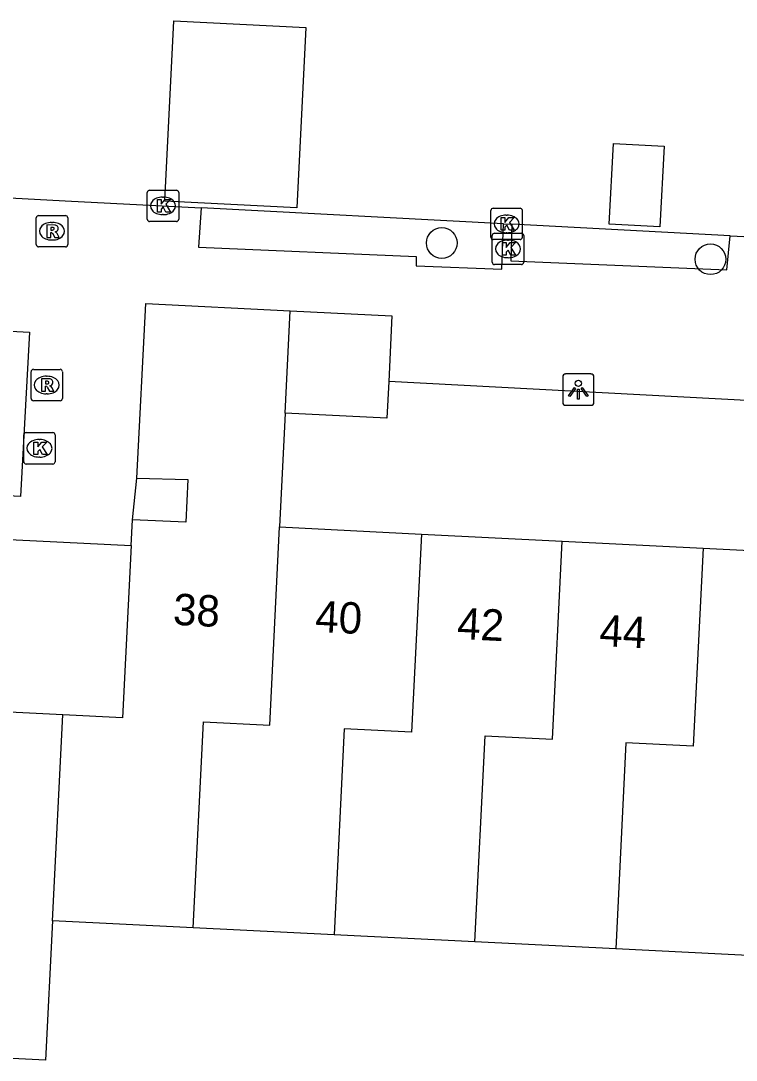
# Model space of a CAD drawing. Extents: x 162990 to 165007, y 383433 to 384336.
# Drawn here: x 164420.84 to 164443.65, y 383594.77 to 383627.89 of the extents above; entities that cross this region are included whole.
import ezdxf

# ---------------------------------------------------------------- set-up
doc = ezdxf.new("R2010")
doc.units = 0
for name, color, linetype in [('IMGEO_Boom', 7, 'Continuous'), ('IMGEO_Groenvoorziening', 7, 'Continuous'), ('IMGEO_Kolk', 7, 'Continuous'), ('IMGEO_Lichtpunt', 7, 'Continuous'), ('IMGEO_Pand', 7, 'Continuous'), ('IMGEO_Pand_nummerreeks', 7, 'Continuous'), ('IMGEO_Rijbaan_lokaal_open', 7, 'Continuous'), ('IMGEO_Rioolput', 7, 'Continuous'), ('IMGEO_Voetpad_open', 7, 'Continuous')]:
    doc.layers.add(name, color=color, linetype=linetype)

msp = doc.modelspace()

# ---------------------------------------------------------------- linework, layer by layer
at = {"layer": 'IMGEO_Boom'}
for centre in [(164434.265, 383620.808), (164442.83, 383620.289)]:
    msp.add_circle(centre, 0.489, dxfattribs=at)
at = {"layer": 'IMGEO_Groenvoorziening'}
for points in [[(164436.231, 383621.42), (164426.592, 383621.927)], [(164443.456, 383621.04), (164436.501, 383621.406)]]:
    msp.add_lwpolyline(points, dxfattribs=at)
at = {"layer": 'IMGEO_Kolk'}
for p, q in [((164424.877, 383621.565), (164424.877, 383622.417)), ((164424.952, 383622.491), (164425.804, 383622.491)), ((164425.878, 383622.417), (164425.878, 383621.565)), ((164425.365, 383622.271), (164425.39, 383622.271)), ((164425.388, 383621.711), (164425.363, 383621.711)), ((164435.832, 383620.99), (164435.832, 383621.842)), ((164435.907, 383621.916), (164436.759, 383621.916)), ((164436.32, 383621.696), (164436.345, 383621.696)), ((164436.833, 383621.842), (164436.833, 383620.99)), ((164425.804, 383621.491), (164424.952, 383621.491)), ((164435.875, 383620.194), (164435.875, 383621.046)), ((164435.95, 383621.12), (164436.802, 383621.12)), ((164436.343, 383621.136), (164436.318, 383621.136)), ((164436.876, 383621.046), (164436.876, 383620.194)), ((164436.759, 383620.916), (164435.907, 383620.916)), ((164436.363, 383620.9), (164436.388, 383620.9)), ((164436.802, 383620.12), (164435.95, 383620.12)), ((164436.386, 383620.34), (164436.361, 383620.34)), ((164421.014, 383614.766), (164421.866, 383614.766)), ((164420.939, 383613.84), (164420.939, 383614.692)), ((164421.427, 383614.546), (164421.452, 383614.546)), ((164421.94, 383614.692), (164421.94, 383613.84)), ((164421.866, 383613.766), (164421.014, 383613.766)), ((164421.45, 383613.986), (164421.425, 383613.986))]:
    msp.add_line(p, q, dxfattribs=at)
for points in [[(164424.877, 383621.565), (164424.877, 383622.417)], [(164424.952, 383622.491), (164425.804, 383622.491)], [(164425.878, 383622.417), (164425.878, 383621.565)], [(164425.198, 383622.191), (164425.321, 383622.191), (164425.321, 383622.04), (164425.451, 383622.191), (164425.615, 383622.191), (164425.469, 383622.04), (164425.622, 383621.791), (164425.47, 383621.791), (164425.385, 383621.955), (164425.321, 383621.888), (164425.321, 383621.791), (164425.198, 383621.791), (164425.198, 383622.191)], [(164435.832, 383620.99), (164435.832, 383621.842)], [(164435.907, 383621.916), (164436.759, 383621.916)], [(164436.833, 383621.842), (164436.833, 383620.99)], [(164425.804, 383621.491), (164424.952, 383621.491)], [(164436.153, 383621.616), (164436.276, 383621.616), (164436.276, 383621.465), (164436.406, 383621.616), (164436.57, 383621.616), (164436.424, 383621.465), (164436.577, 383621.216), (164436.425, 383621.216), (164436.34, 383621.38), (164436.276, 383621.313), (164436.276, 383621.216), (164436.153, 383621.216), (164436.153, 383621.616)], [(164435.875, 383620.194), (164435.875, 383621.046)], [(164435.95, 383621.12), (164436.802, 383621.12)], [(164436.876, 383621.046), (164436.876, 383620.194)], [(164436.759, 383620.916), (164435.907, 383620.916)], [(164436.196, 383620.82), (164436.319, 383620.82), (164436.319, 383620.669), (164436.449, 383620.82), (164436.613, 383620.82), (164436.467, 383620.669), (164436.62, 383620.42), (164436.468, 383620.42), (164436.383, 383620.584), (164436.319, 383620.517), (164436.319, 383620.42), (164436.196, 383620.42), (164436.196, 383620.82)], [(164436.802, 383620.12), (164435.95, 383620.12)], [(164421.014, 383614.766), (164421.866, 383614.766)], [(164420.939, 383613.84), (164420.939, 383614.692)], [(164421.26, 383614.466), (164421.383, 383614.466), (164421.383, 383614.315), (164421.513, 383614.466), (164421.677, 383614.466), (164421.531, 383614.315), (164421.684, 383614.066), (164421.532, 383614.066), (164421.447, 383614.23), (164421.383, 383614.163), (164421.383, 383614.066), (164421.26, 383614.066), (164421.26, 383614.466)], [(164421.94, 383614.692), (164421.94, 383613.84)], [(164421.866, 383613.766), (164421.014, 383613.766)]]:
    msp.add_lwpolyline(points, dxfattribs=at)
for centre, start, end in [((164424.954, 383622.415), 91.552, 178.448), ((164424.954, 383622.415), 91.552, 178.448), ((164425.802, 383622.415), 1.552, 88.448), ((164425.802, 383622.415), 1.552, 88.448), ((164435.909, 383621.84), 91.552, 178.448), ((164435.909, 383621.84), 91.552, 178.448), ((164436.757, 383621.84), 1.552, 88.448), ((164436.757, 383621.84), 1.552, 88.448), ((164424.954, 383621.567), 181.552, 268.448), ((164424.954, 383621.567), 181.552, 268.448), ((164425.802, 383621.567), 271.552, 358.448), ((164425.802, 383621.567), 271.552, 358.448), ((164435.952, 383621.044), 91.552, 178.448), ((164435.952, 383621.044), 91.552, 178.448), ((164436.8, 383621.044), 1.552, 88.448), ((164436.8, 383621.044), 1.552, 88.448), ((164435.909, 383620.992), 181.552, 268.448), ((164435.909, 383620.992), 181.552, 268.448), ((164436.757, 383620.992), 271.552, 358.448), ((164436.757, 383620.992), 271.552, 358.448), ((164435.952, 383620.196), 181.552, 268.448), ((164435.952, 383620.196), 181.552, 268.448), ((164436.8, 383620.196), 271.552, 358.448), ((164436.8, 383620.196), 271.552, 358.448), ((164421.016, 383614.69), 91.552, 178.448), ((164421.016, 383614.69), 91.552, 178.448), ((164421.864, 383614.69), 1.552, 88.448), ((164421.864, 383614.69), 1.552, 88.448), ((164421.016, 383613.842), 181.552, 268.448), ((164421.016, 383613.842), 181.552, 268.448), ((164421.864, 383613.842), 271.552, 358.448), ((164421.864, 383613.842), 271.552, 358.448)]:
    msp.add_arc(centre, 0.0765, start, end, dxfattribs=at)
for centre, major_axis, ratio, start_param, end_param in [((164425.364, 383621.991), (-0.387, 0.002), 0.722429, 4.712389, 7.853982), ((164425.389, 383621.991), (-0.39, 0.002), 0.717154, 1.570796, 4.712389), ((164436.319, 383621.416), (-0.387, 0.002), 0.722429, 4.712389, 7.853982), ((164436.344, 383621.416), (-0.39, 0.002), 0.717154, 1.570796, 4.712389), ((164436.362, 383620.62), (-0.387, 0.002), 0.722429, 4.712389, 7.853982), ((164436.387, 383620.62), (-0.39, 0.002), 0.717154, 1.570796, 4.712389), ((164421.426, 383614.266), (-0.387, 0.002), 0.722429, 4.712389, 7.853982), ((164421.451, 383614.266), (-0.39, 0.002), 0.717154, 1.570796, 4.712389)]:
    msp.add_ellipse(centre, major_axis=major_axis, ratio=ratio, start_param=start_param, end_param=end_param, dxfattribs=at)
at = {"layer": 'IMGEO_Lichtpunt'}
for p, q in [((164438.12, 383616.539), (164438.12, 383615.732)), ((164438.12, 383616.539), (164438.12, 383615.732)), ((164439.022, 383616.634), (164438.214, 383616.634)), ((164439.022, 383616.634), (164438.214, 383616.634)), ((164439.116, 383615.732), (164439.116, 383616.539)), ((164439.116, 383615.732), (164439.116, 383616.539)), ((164438.214, 383615.638), (164439.022, 383615.638)), ((164438.214, 383615.638), (164439.022, 383615.638))]:
    msp.add_line(p, q, dxfattribs=at)
for points in [[(164438.494, 383616.203), (164438.533, 383616.175), (164438.345, 383615.913), (164438.307, 383615.94), (164438.494, 383616.203)], [(164438.596, 383616.155), (164438.643, 383616.155), (164438.643, 383615.833), (164438.596, 383615.833), (164438.596, 383616.155)], [(164438.706, 383616.175), (164438.744, 383616.202), (164438.931, 383615.94), (164438.892, 383615.912), (164438.706, 383616.175)]]:
    msp.add_lwpolyline(points, dxfattribs=at)
msp.add_circle((164438.619, 383616.337), 0.0994, dxfattribs=at)
for centre, start, end in [((164438.214, 383616.539), 90, 180), ((164438.214, 383616.539), 90, 180), ((164439.022, 383616.539), 0, 90), ((164439.022, 383616.539), 0, 90), ((164438.214, 383615.732), 180, 270), ((164438.214, 383615.732), 180, 270), ((164439.022, 383615.732), 270, 0), ((164439.022, 383615.732), 270, 360)]:
    msp.add_arc(centre, 0.0946, start, end, dxfattribs=at)
at = {"layer": 'IMGEO_Pand'}
for points in [[(164425.721, 383627.888), (164429.935, 383627.678), (164429.648, 383621.932), (164425.434, 383622.142), (164425.721, 383627.888)], [(164441.351, 383623.894), (164441.216, 383621.319), (164439.605, 383621.404), (164439.741, 383623.979), (164441.351, 383623.894)], [(164424.549, 383613.316), (164424.826, 383618.879), (164429.435, 383618.649)], [(164429.274, 383615.388), (164429.435, 383618.649)], [(164429.435, 383618.649), (164432.676, 383618.487), (164432.572, 383616.394)], [(164432.572, 383616.394), (164432.514, 383615.227), (164429.274, 383615.388)], [(164429.274, 383615.388), (164429.095, 383611.759)], [(164424.549, 383613.316), (164426.17, 383613.277), (164426.101, 383611.908), (164424.403, 383611.992)], [(164424.362, 383611.166), (164424.403, 383611.992)], [(164426.343, 383598.989), (164426.668, 383605.552), (164428.783, 383605.447), (164429.095, 383611.759)], [(164429.095, 383611.759), (164433.616, 383611.534)], [(164433.616, 383611.534), (164433.304, 383605.222), (164431.157, 383605.328), (164430.832, 383598.766)], [(164433.616, 383611.534), (164438.103, 383611.31)], [(164424.362, 383611.166), (164424.088, 383605.678), (164422.18, 383605.773)], [(164435.32, 383598.542), (164435.645, 383605.104), (164437.792, 383604.998), (164438.103, 383611.31)], [(164438.103, 383611.31), (164442.593, 383611.087)], [(164442.593, 383611.087), (164442.281, 383604.775), (164440.134, 383604.881), (164439.809, 383598.319)], [(164442.593, 383611.087), (164447.059, 383610.864)], [(164422.18, 383605.773), (164417.503, 383606.006)], [(164421.855, 383599.213), (164422.18, 383605.773)], [(164446.577, 383601.163), (164444.602, 383601.261), (164444.444, 383598.088), (164439.809, 383598.319)], [(164421.855, 383599.213), (164421.634, 383594.769), (164416.958, 383595.002)], [(164426.343, 383598.989), (164421.855, 383599.213)], [(164430.832, 383598.766), (164426.343, 383598.989)], [(164435.32, 383598.542), (164430.832, 383598.766)], [(164439.809, 383598.319), (164435.32, 383598.542)]]:
    msp.add_lwpolyline(points, dxfattribs=at)
at = {"layer": 'IMGEO_Rijbaan_lokaal_open'}
msp.add_lwpolyline([(164419.49, 383618.05), (164421.124, 383617.97), (164420.832, 383612.735), (164397.37, 383613.969), (164397.683, 383620.748), (164376.972, 383621.957)], dxfattribs=at)
at = {"layer": 'IMGEO_Rioolput'}
for p, q in [((164421.414, 383621.683), (164422.266, 383621.683)), ((164421.339, 383620.757), (164421.339, 383621.609)), ((164421.827, 383621.463), (164421.852, 383621.463)), ((164422.34, 383621.609), (164422.34, 383620.757)), ((164421.85, 383620.903), (164421.825, 383620.903)), ((164422.266, 383620.683), (164421.414, 383620.683)), ((164421.246, 383616.782), (164422.098, 383616.782)), ((164421.171, 383615.856), (164421.171, 383616.708)), ((164421.659, 383616.562), (164421.684, 383616.562)), ((164422.172, 383616.708), (164422.172, 383615.856)), ((164422.098, 383615.782), (164421.246, 383615.782)), ((164421.682, 383616.002), (164421.657, 383616.002))]:
    msp.add_line(p, q, dxfattribs=at)
for points in [[(164421.414, 383621.683), (164422.266, 383621.683)], [(164421.339, 383620.757), (164421.339, 383621.609)], [(164421.928, 383621.381), (164421.676, 383621.383), (164421.676, 383620.983)], [(164422.34, 383621.609), (164422.34, 383620.757)], [(164421.676, 383620.983), (164421.8, 383620.983), (164421.8, 383621.145), (164421.811, 383621.145)], [(164421.854, 383621.302), (164421.8, 383621.302), (164421.8, 383621.221)], [(164421.8, 383621.221), (164421.852, 383621.221)], [(164421.858, 383621.116), (164421.929, 383620.983), (164422.069, 383620.983), (164422.004, 383621.109)], [(164422.266, 383620.683), (164421.414, 383620.683)], [(164421.246, 383616.782), (164422.098, 383616.782)], [(164421.171, 383615.856), (164421.171, 383616.708)], [(164421.76, 383616.48), (164421.508, 383616.482), (164421.508, 383616.082)], [(164421.686, 383616.401), (164421.632, 383616.401), (164421.632, 383616.32)], [(164422.172, 383616.708), (164422.172, 383615.856)], [(164421.508, 383616.082), (164421.632, 383616.082), (164421.632, 383616.244), (164421.643, 383616.244)], [(164421.632, 383616.32), (164421.684, 383616.32)], [(164421.69, 383616.215), (164421.761, 383616.082), (164421.901, 383616.082), (164421.836, 383616.208)], [(164422.098, 383615.782), (164421.246, 383615.782)]]:
    msp.add_lwpolyline(points, dxfattribs=at)
for centre, radius, start, end in [((164421.416, 383621.607), 0.0765, 91.552, 178.448), ((164421.416, 383621.607), 0.0765, 91.552, 178.448), ((164422.264, 383621.607), 0.0765, 1.552, 88.448), ((164422.264, 383621.607), 0.0765, 1.552, 88.448), ((164421.927, 383621.271), 0.109, 350.3612, 89.416), ((164421.81, 383621.092), 0.0533, 26.0293, 88.6989), ((164421.836, 383621.41), 0.19, 274.7715, 282.9687), ((164421.86, 383621.206), 0.0964, 77.0061, 93.1865), ((164421.874, 383621.263), 0.0378, 276.6634, 79.6772), ((164421.925, 383621.271), 0.112, 277.5842, 350.9817), ((164421.909, 383621.056), 0.108, 29.5134, 73.7905), ((164421.416, 383620.759), 0.0765, 181.552, 268.448), ((164421.416, 383620.759), 0.0765, 181.552, 268.448), ((164422.264, 383620.759), 0.0765, 271.552, 358.448), ((164422.264, 383620.759), 0.0765, 271.552, 358.448), ((164421.248, 383616.706), 0.0765, 91.552, 178.448), ((164421.248, 383616.706), 0.0765, 91.552, 178.448), ((164422.096, 383616.706), 0.0765, 1.552, 88.448), ((164422.096, 383616.706), 0.0765, 1.552, 88.448), ((164421.692, 383616.305), 0.0964, 77.0061, 93.1865), ((164421.706, 383616.362), 0.0378, 276.6634, 79.6772), ((164421.759, 383616.37), 0.109, 350.3612, 89.416), ((164421.642, 383616.191), 0.0533, 26.0293, 88.6989), ((164421.668, 383616.509), 0.19, 274.7715, 282.9687), ((164421.757, 383616.37), 0.112, 277.5842, 350.9817), ((164421.741, 383616.155), 0.108, 29.5134, 73.7905), ((164421.248, 383615.858), 0.0765, 181.552, 268.448), ((164421.248, 383615.858), 0.0765, 181.552, 268.448), ((164422.096, 383615.858), 0.0765, 271.552, 358.448), ((164422.096, 383615.858), 0.0765, 271.552, 358.448)]:
    msp.add_arc(centre, radius, start, end, dxfattribs=at)
for centre, major_axis, ratio, start_param, end_param in [((164421.826, 383621.183), (-0.387, 0.002), 0.722429, 4.712389, 7.853982), ((164421.851, 383621.183), (-0.39, 0.002), 0.717154, 1.570796, 4.712389), ((164421.658, 383616.282), (-0.387, 0.002), 0.722429, 4.712389, 7.853982), ((164421.683, 383616.282), (-0.39, 0.002), 0.717154, 1.570796, 4.712389)]:
    msp.add_ellipse(centre, major_axis=major_axis, ratio=ratio, start_param=start_param, end_param=end_param, dxfattribs=at)
at = {"layer": 'IMGEO_Voetpad_open'}
for points in [[(164419.699, 383622.289), (164422.254, 383622.155), (164426.592, 383621.927)], [(164426.592, 383621.927), (164426.514, 383620.674), (164433.452, 383620.374), (164433.451, 383620.083), (164436.183, 383619.974), (164436.231, 383621.42)], [(164436.231, 383621.42), (164436.501, 383621.406)], [(164436.501, 383621.406), (164436.464, 383620.243), (164443.353, 383619.956), (164443.456, 383621.04)], [(164443.456, 383621.04), (164445.87, 383620.914)], [(164444.176, 383615.776), (164432.572, 383616.394)], [(164395.322, 383613.893), (164395.258, 383612.608), (164424.362, 383611.166)], [(164424.403, 383611.992), (164424.549, 383613.316)]]:
    msp.add_lwpolyline(points, dxfattribs=at)

# ---------------------------------------------------------------- texts
at = {"layer": 'IMGEO_Pand_nummerreeks'}
for s, p in [('38', (164425.683, 383608.645)), ('40', (164430.215, 383608.419)), ('42', (164434.74, 383608.194)), ('44', (164439.274, 383607.968))]:
    msp.add_text(s, height=1, rotation=357.1497, dxfattribs=at).set_placement(p)

doc.saveas('drawing.dxf')
